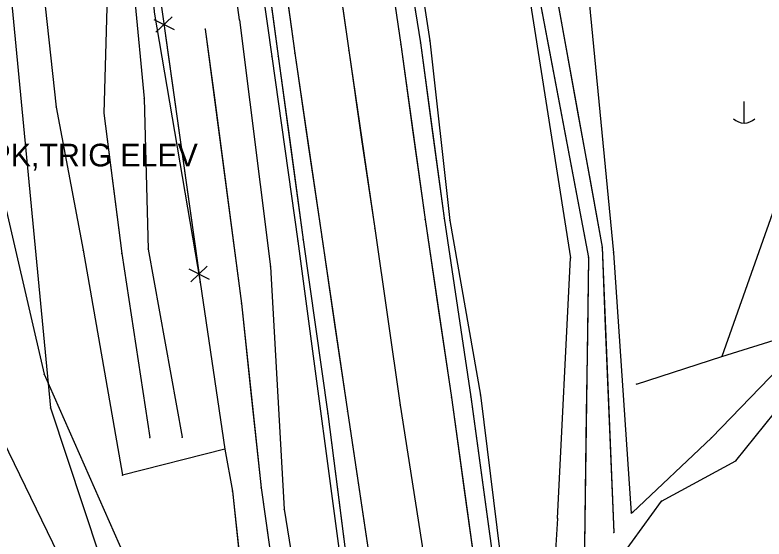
# Model space of a CAD drawing. Extents: x -99999 to 591807, y -99999 to 347168.
# Drawn here: x 588623 to 588788.1, y 345128.6 to 345244.3 of the extents above; entities that cross this region are included whole.
import ezdxf

# ---------------------------------------------------------------- set-up
doc = ezdxf.new("R2010")
doc.units = 0
for name, color, linetype in [('S_BREAKLINE', 7, 'Continuous'), ('S_DITCHLINE', 7, 'Continuous'), ('S_DRG_PT_SYM', 7, 'Continuous'), ('S_EDGE_PAVEMENT', 7, 'Continuous'), ('S_FENCE', 7, 'Continuous'), ('S_GRD_PT_SYM', 7, 'Continuous'), ('S_MSC_PT_SYM', 7, 'Continuous'), ('S_PAVEMENT_CROWN', 7, 'Continuous'), ('S_RDW_PT_SYM', 7, 'Continuous'), ('S_SECONDARY_CTL_ANNOT', 7, 'Continuous'), ('S_SHOULDER', 7, 'Continuous'), ('S_STREAM', 7, 'Continuous'), ('S_UTILITY_POLE', 7, 'Continuous'), ('S_UTL_PT_SYM', 7, 'Continuous'), ('S_WATER_UTILITIES', 7, 'Continuous')]:
    doc.layers.add(name, color=color, linetype=linetype)

msp = doc.modelspace()

# ---------------------------------------------------------------- linework, layer by layer
at = {"layer": 'S_BREAKLINE'}
msp.add_line((588745.48, 345190.65), (588745.48, 345190.65), dxfattribs=at)
for points in [[(588624.24, 345901.93), (588618.85, 345902.22), (588605.5, 345880.61), (588615.62, 345846.94), (588626.77, 345811.58), (588634.39, 345774.77), (588643.3, 345728.51), (588648.82, 345686.6), (588655.41, 345641.18), (588661.15, 345603.84), (588667.75, 345558.22), (588673.72, 345520.6), (588680.03, 345471.84), (588686.17, 345431.09), (588691.15, 345391.28), (588697.45, 345351.38), (588702.87, 345317.84), (588708.54, 345276.89), (588714.45, 345238.55), (588718.86, 345198.93), (588725.64, 345160.39), (588730.67, 345119.29), (588731.09, 345112.27)], [(588617.74, 345892.11), (588627.02, 345863.98), (588634.95, 345829.29), (588643.57, 345794.26), (588660.55, 345743.08), (588666.37, 345681.13), (588673.4, 345633.78), (588679.09, 345577.18), (588687.3, 345524.37), (588688.58, 345508.07), (588680.83, 345498.32), (588692.71, 345440.77), (588705.25, 345367.38), (588707.6, 345356.79), (588720.56, 345325.81), (588725.68, 345277.15), (588736.07, 345250.56), (588745.48, 345190.65)], [(588642.9, 345828.16), (588649.84, 345794.79), (588665.62, 345742.31), (588672.08, 345684.23), (588681.44, 345635.79), (588689.72, 345575.35), (588697.32, 345523.2), (588698.7, 345506.43), (588689.37, 345495.16), (588698.11, 345441.67), (588711.09, 345368.1), (588714.76, 345356.74), (588727.1, 345329.38), (588732.56, 345278.32), (588749.18, 345251.82), (588754.96, 345191.81)], [(588760.05, 345162.82), (588778.81, 345168.91), (588844.74, 345189.47), (588873.75, 345177.38), (588912.39, 345169.97), (588963.42, 345221.73), (588955.9, 345251.58), (588939.88, 345302.93), (588920.03, 345329.9), (588933.67, 345382.48), (588952.76, 345415.95), (588962.41, 345432.91)], [(588759.11, 345134.47), (588776.54, 345150.99), (588795.81, 345170.9), (588813.06, 345178.26), (588837.09, 345171.53), (588853.66, 345165.32), (588852.25, 345151.27), (588841.8, 345146.24), (588864.18, 345142.68), (588893.12, 345139), (588919.99, 345143.05), (588932.5, 345145.27), (588954.77, 345155.62), (588940.63, 345190.26), (588969.26, 345207.92), (588994.66, 345218.43), (588998.3, 345229.61), (588982.25, 345241.3), (588966.1, 345263.99), (588959.47, 345305.2), (588952.33, 345375.19), (588970.29, 345413.62), (588975.31, 345425.48)], [(588645.08, 345382.49), (588648.42, 345381.11), (588649.83, 345374.72), (588665.14, 345297.65), (588651.98, 345269.68), (588653.66, 345244.85), (588663.81, 345185.3), (588669.22, 345148.47), (588646.72, 345142.69)], [(588657.87, 345376.65), (588662.84, 345348.37), (588667.37, 345312.15), (588674.5, 345271.59), (588679.6, 345235.06), (588685.37, 345194.37), (588696.43, 345111.07), (588699.23, 345086.02)], [(588672.46, 345243.16), (588665.14, 345297.65)], [(588627.62, 345264.49), (588632.09, 345223.93), (588638.04, 345192.35), (588646.72, 345142.69)], [(588809.34, 345255.32), (588778.81, 345168.91)], [(588672.46, 345243.16), (588679.32, 345188.72), (588682.3, 345135.22), (588687.07, 345106.05), (588697.7, 345085.21), (588693.98, 345084.11), (588702.5, 345076.88)], [(588616.07, 345222.61), (588629.39, 345164.99), (588653.64, 345110), (588666.42, 345071.15)], [(588592.19, 345210.42), (588615.46, 345160.31), (588643.38, 345102.84)], [(588754.96, 345191.81), (588758.88, 345134.36)], [(588742.57, 345133.17), (588745.48, 345190.65)], [(588670.92, 345139.18), (588674.1, 345109.85), (588673.49, 345077.19)], [(588742.57, 345133.17), (588741.88, 345121.41)]]:
    msp.add_lwpolyline(points, dxfattribs=at)
at = {"layer": 'S_DITCHLINE'}
for points in [[(588621.84, 345893.69), (588629.96, 345863.53), (588637.77, 345829.01), (588645.75, 345794.64), (588662.97, 345741.75), (588668.58, 345680.85), (588676.01, 345633.28), (588682.43, 345576.4), (588689.45, 345524), (588691.57, 345507.82), (588684.16, 345496.45), (588694.48, 345441.14), (588707.93, 345367.35), (588709.31, 345356.72), (588722.33, 345326.05), (588729.11, 345277.3), (588737.99, 345251.31), (588749.45, 345190.72)], [(588623.83, 345894.43), (588633.9, 345864.11), (588639.2, 345829.29), (588647.45, 345795.03), (588664.28, 345741.74), (588670.78, 345683.92), (588678.95, 345635.24), (588686.91, 345576.28), (588693.9, 345523.47), (588694.27, 345507.04), (588686.96, 345495.31), (588696.5, 345441.16), (588709.78, 345368.13), (588712.25, 345356.79), (588724.62, 345327.12), (588730.93, 345277.7), (588741.81, 345251.89), (588752.43, 345192.99)], [(588696.5, 345441.16), (588699.82, 345422.9), (588703.14, 345404.64), (588706.46, 345386.39), (588709.78, 345368.13), (588712.25, 345356.79), (588718.44, 345341.95), (588724.62, 345327.12), (588727.77, 345302.41), (588730.93, 345277.7), (588736.37, 345264.79), (588741.81, 345251.89), (588744.47, 345237.16), (588747.12, 345222.44), (588749.78, 345207.72), (588752.43, 345192.99)], [(588694.48, 345441.14), (588697.84, 345422.69), (588701.2, 345404.25), (588704.57, 345385.8), (588707.93, 345367.35), (588709.31, 345356.72), (588715.82, 345341.38), (588722.33, 345326.05), (588725.72, 345301.67), (588729.11, 345277.3), (588733.55, 345264.3), (588737.99, 345251.31), (588740.86, 345236.17), (588743.72, 345221.02), (588746.59, 345205.87), (588749.45, 345190.72)], [(588647.84, 345265.57), (588649.35, 345248.25), (588651.43, 345225.85), (588652.37, 345192.62), (588659.85, 345151.09)], [(588647.84, 345265.57), (588649.35, 345248.25), (588651.43, 345225.85), (588651.9, 345209.24), (588652.37, 345192.62), (588656.11, 345171.86), (588659.85, 345151.09)], [(588643.05, 345261.42), (588643.2, 345245.93), (588642.6, 345222.57), (588646.52, 345191.63), (588652.71, 345151.05)], [(588643.05, 345261.42), (588643.2, 345245.93), (588642.6, 345222.57), (588644.56, 345207.1), (588646.52, 345191.63), (588649.61, 345171.34), (588652.71, 345151.05)], [(588664.95, 345241.12), (588672.91, 345180.57), (588677.24, 345139.93), (588682.23, 345104.56), (588685.74, 345078.53), (588694.46, 345068.86)], [(588664.95, 345241.12), (588666.94, 345225.98), (588668.93, 345210.84), (588670.92, 345195.71), (588672.91, 345180.57), (588675.07, 345160.25), (588677.24, 345139.93), (588679.74, 345122.24), (588682.23, 345104.56), (588683.99, 345091.54), (588685.74, 345078.53), (588694.46, 345068.86)], [(588752.43, 345192.99), (588755, 345130.05)], [(588752.43, 345192.99), (588753.07, 345177.26), (588753.71, 345161.52), (588754.36, 345145.79), (588755, 345130.05)], [(588749.45, 345190.72), (588748.45, 345121.78)], [(588749.45, 345190.72), (588749.2, 345173.49), (588748.95, 345156.25), (588748.7, 345139.01), (588748.45, 345121.78)]]:
    msp.add_lwpolyline(points, dxfattribs=at)
at = {"layer": 'S_DRG_PT_SYM'}
for points in [[(588781.94, 345145.89), (588781.91, 345145.92), (588781.94, 345145.89), (588781.91, 345145.85), (588781.94, 345145.89), (588781.98, 345145.86), (588781.94, 345145.89), (588781.98, 345145.93)], [(588765.53, 345136.98), (588765.51, 345137.03), (588765.53, 345136.98), (588765.49, 345136.96), (588765.53, 345136.98), (588765.56, 345136.94), (588765.53, 345136.98), (588765.58, 345137.01)]]:
    msp.add_lwpolyline(points, close=True, dxfattribs=at)
at = {"layer": 'S_EDGE_PAVEMENT'}
for points in [[(588533.24, 345949.77), (588549.25, 345924.48), (588560.38, 345903.49), (588576.85, 345867.18), (588587.36, 345838.19), (588597.88, 345803.73), (588606.19, 345769.06), (588614.17, 345722.86), (588619.93, 345683.64), (588626.83, 345635.93), (588632.16, 345599.5), (588638.76, 345554.26), (588644.16, 345517.2), (588651.6, 345466.73), (588656.93, 345429.09), (588662.9, 345388.64), (588668.52, 345349.79), (588673.64, 345313.6), (588679.62, 345272.35), (588684.7, 345235.84), (588690.61, 345195.28), (588696.28, 345156.82), (588702.9, 345112.49), (588707.26, 345082.66)], [(588569.44, 345935.94), (588581.55, 345913.63), (588598.25, 345876.18), (588610.02, 345844.44), (588620.66, 345810.06), (588629.03, 345773.8), (588636.94, 345726.71), (588642.85, 345686.06), (588649.62, 345640.56), (588655.14, 345603.07), (588661.71, 345557.63), (588667.45, 345519.25), (588674.48, 345470.93), (588680.21, 345431.06), (588685.9, 345390.75), (588691.57, 345351.74), (588696.47, 345317.62), (588702.47, 345275.72), (588708.04, 345237.72), (588713.42, 345199.12), (588719.22, 345159.84), (588725.04, 345117.97), (588728.1, 345099.84)], [(588680.21, 345431.06), (588683.06, 345410.91), (588685.9, 345390.75), (588688.74, 345371.25), (588691.57, 345351.74), (588694.02, 345334.68), (588696.47, 345317.62), (588699.47, 345296.67), (588702.47, 345275.72), (588705.26, 345256.72), (588708.04, 345237.72), (588710.73, 345218.42), (588713.42, 345199.12), (588716.32, 345179.48), (588719.22, 345159.84), (588722.13, 345138.9), (588725.04, 345117.97), (588728.1, 345099.84)], [(588656.93, 345429.09), (588659.91, 345408.87), (588662.9, 345388.64), (588665.71, 345369.22), (588668.52, 345349.79), (588671.08, 345331.7), (588673.64, 345313.6), (588676.63, 345292.98), (588679.62, 345272.35), (588682.16, 345254.09), (588684.7, 345235.84), (588687.66, 345215.56), (588690.61, 345195.28), (588693.45, 345176.05), (588696.28, 345156.82), (588699.59, 345134.65), (588702.9, 345112.49), (588705.08, 345097.57), (588707.26, 345082.66)]]:
    msp.add_lwpolyline(points, dxfattribs=at)
at = {"layer": 'S_FENCE'}
for p, q in [((588651.98, 345269.68), (588663.81, 345185.3)), ((588653.61, 345243.29), (588658.07, 345241.02)), ((588657.67, 345243.86), (588654.01, 345240.45)), ((588665.39, 345188.8), (588661.73, 345185.39)), ((588661.34, 345188.23), (588665.79, 345185.96)), ((588663.81, 345185.3), (588669.22, 345148.47)), ((588669.22, 345148.47), (588670.92, 345139.19)), ((588670.92, 345139.19), (588674.06, 345109.82))]:
    msp.add_line(p, q, dxfattribs=at)
for points in [[(588656.19, 345239.65), (588663.21, 345189.6)], [(588663.81, 345185.3), (588669.22, 345148.47)], [(588669.22, 345148.47), (588670.92, 345139.19)], [(588670.92, 345139.19), (588674.06, 345109.82)]]:
    msp.add_lwpolyline(points, dxfattribs=at)
at = {"layer": 'S_GRD_PT_SYM'}
for points in [[(588672.46, 345243.16), (588672.51, 345243.16), (588672.46, 345243.16), (588672.45, 345243.21), (588672.46, 345243.16), (588672.41, 345243.15), (588672.46, 345243.16), (588672.47, 345243.11)], [(588672.46, 345243.16), (588672.41, 345243.15), (588672.46, 345243.16), (588672.47, 345243.11), (588672.46, 345243.16), (588672.51, 345243.16), (588672.46, 345243.16), (588672.45, 345243.21)], [(588664.95, 345241.12), (588665, 345241.12), (588664.95, 345241.12), (588664.95, 345241.16), (588664.95, 345241.12), (588664.9, 345241.11), (588664.95, 345241.12), (588664.96, 345241.07)], [(588714.45, 345238.55), (588714.5, 345238.55), (588714.45, 345238.55), (588714.44, 345238.6), (588714.45, 345238.55), (588714.4, 345238.54), (588714.45, 345238.55), (588714.45, 345238.5)], [(588679.6, 345235.06), (588679.65, 345235.07), (588679.6, 345235.06), (588679.59, 345235.11), (588679.6, 345235.06), (588679.55, 345235.06), (588679.6, 345235.06), (588679.61, 345235.01)], [(588651.43, 345225.85), (588651.48, 345225.85), (588651.43, 345225.85), (588651.43, 345225.9), (588651.43, 345225.85), (588651.38, 345225.85), (588651.43, 345225.85), (588651.43, 345225.8)], [(588632.09, 345223.93), (588632.14, 345223.94), (588632.09, 345223.93), (588632.08, 345223.98), (588632.09, 345223.93), (588632.04, 345223.92), (588632.09, 345223.93), (588632.1, 345223.88)], [(588642.6, 345222.57), (588642.65, 345222.57), (588642.6, 345222.57), (588642.6, 345222.62), (588642.6, 345222.57), (588642.56, 345222.56), (588642.6, 345222.57), (588642.61, 345222.52)], [(588718.86, 345198.93), (588718.91, 345198.94), (588718.86, 345198.93), (588718.85, 345198.98), (588718.86, 345198.93), (588718.81, 345198.92), (588718.86, 345198.93), (588718.87, 345198.88)], [(588685.37, 345194.37), (588685.42, 345194.38), (588685.37, 345194.37), (588685.36, 345194.42), (588685.37, 345194.37), (588685.32, 345194.36), (588685.37, 345194.37), (588685.38, 345194.32)], [(588638.04, 345192.35), (588638.09, 345192.36), (588638.04, 345192.35), (588638.03, 345192.4), (588638.04, 345192.35), (588637.99, 345192.34), (588638.04, 345192.35), (588638.05, 345192.3)], [(588652.37, 345192.62), (588652.42, 345192.63), (588652.37, 345192.62), (588652.36, 345192.67), (588652.37, 345192.62), (588652.32, 345192.61), (588652.37, 345192.62), (588652.38, 345192.57)], [(588752.43, 345192.99), (588752.48, 345193), (588752.43, 345192.99), (588752.42, 345193.04), (588752.43, 345192.99), (588752.38, 345192.98), (588752.43, 345192.99), (588752.44, 345192.94)], [(588752.43, 345192.99), (588752.48, 345192.99), (588752.43, 345192.99), (588752.43, 345193.04), (588752.43, 345192.99), (588752.38, 345192.99), (588752.43, 345192.99), (588752.43, 345192.94)], [(588754.96, 345191.81), (588755.01, 345191.81), (588754.96, 345191.81), (588754.95, 345191.86), (588754.96, 345191.81), (588754.91, 345191.8), (588754.96, 345191.81), (588754.96, 345191.76)], [(588754.96, 345191.81), (588755.01, 345191.81), (588754.96, 345191.81), (588754.96, 345191.86), (588754.96, 345191.81), (588754.91, 345191.8), (588754.96, 345191.81), (588754.96, 345191.76)], [(588646.52, 345191.63), (588646.56, 345191.64), (588646.52, 345191.63), (588646.51, 345191.68), (588646.52, 345191.63), (588646.47, 345191.62), (588646.52, 345191.63), (588646.52, 345191.58)], [(588745.48, 345190.65), (588745.43, 345190.65), (588745.48, 345190.65), (588745.48, 345190.6), (588745.48, 345190.65), (588745.53, 345190.65), (588745.48, 345190.65), (588745.48, 345190.7)], [(588745.48, 345190.65), (588745.53, 345190.65), (588745.48, 345190.65), (588745.47, 345190.7), (588745.48, 345190.65), (588745.43, 345190.64), (588745.48, 345190.65), (588745.49, 345190.6)], [(588745.48, 345190.65), (588745.43, 345190.65), (588745.48, 345190.65), (588745.48, 345190.6), (588745.48, 345190.65), (588745.53, 345190.65), (588745.48, 345190.65), (588745.48, 345190.7)], [(588745.48, 345190.65), (588745.43, 345190.65), (588745.48, 345190.65), (588745.48, 345190.6), (588745.48, 345190.65), (588745.53, 345190.64), (588745.48, 345190.65), (588745.48, 345190.7)], [(588749.45, 345190.72), (588749.5, 345190.73), (588749.45, 345190.72), (588749.44, 345190.77), (588749.45, 345190.72), (588749.4, 345190.72), (588749.45, 345190.72), (588749.46, 345190.68)], [(588749.45, 345190.72), (588749.5, 345190.72), (588749.45, 345190.72), (588749.45, 345190.77), (588749.45, 345190.72), (588749.4, 345190.73), (588749.45, 345190.72), (588749.45, 345190.67)], [(588679.32, 345188.72), (588679.37, 345188.72), (588679.32, 345188.72), (588679.31, 345188.77), (588679.32, 345188.72), (588679.27, 345188.71), (588679.32, 345188.72), (588679.32, 345188.67)], [(588663.81, 345185.3), (588663.86, 345185.31), (588663.81, 345185.3), (588663.81, 345185.35), (588663.81, 345185.3), (588663.77, 345185.3), (588663.81, 345185.3), (588663.82, 345185.25)], [(588672.91, 345180.57), (588672.96, 345180.58), (588672.91, 345180.57), (588672.9, 345180.62), (588672.91, 345180.57), (588672.86, 345180.56), (588672.91, 345180.57), (588672.91, 345180.52)], [(588778.81, 345168.91), (588778.86, 345168.89), (588778.81, 345168.91), (588778.83, 345168.96), (588778.81, 345168.91), (588778.76, 345168.93), (588778.81, 345168.91), (588778.79, 345168.86)], [(588778.81, 345168.91), (588778.79, 345168.96), (588778.81, 345168.91), (588778.76, 345168.9), (588778.81, 345168.91), (588778.82, 345168.86), (588778.81, 345168.91), (588778.86, 345168.93)], [(588629.39, 345164.99), (588629.43, 345165.01), (588629.39, 345164.99), (588629.37, 345165.03), (588629.39, 345164.99), (588629.34, 345164.97), (588629.39, 345164.99), (588629.41, 345164.94)], [(588760.05, 345162.82), (588760.04, 345162.87), (588760.05, 345162.82), (588760, 345162.81), (588760.05, 345162.82), (588760.07, 345162.77), (588760.05, 345162.82), (588760.1, 345162.84)], [(588725.64, 345160.39), (588725.69, 345160.39), (588725.64, 345160.39), (588725.63, 345160.44), (588725.64, 345160.39), (588725.59, 345160.38), (588725.64, 345160.39), (588725.64, 345160.34)], [(588652.71, 345151.05), (588652.76, 345151.05), (588652.71, 345151.05), (588652.71, 345151.09), (588652.71, 345151.05), (588652.67, 345151.04), (588652.71, 345151.05), (588652.72, 345151)], [(588659.85, 345151.09), (588659.9, 345151.1), (588659.85, 345151.09), (588659.84, 345151.14), (588659.85, 345151.09), (588659.8, 345151.09), (588659.85, 345151.09), (588659.86, 345151.04)], [(588776.54, 345150.99), (588776.5, 345151.03), (588776.54, 345150.99), (588776.5, 345150.96), (588776.54, 345150.99), (588776.58, 345150.96), (588776.54, 345150.99), (588776.57, 345151.03)], [(588669.22, 345148.47), (588669.23, 345148.42), (588669.22, 345148.47), (588669.27, 345148.49), (588669.22, 345148.47), (588669.21, 345148.52), (588669.22, 345148.47), (588669.17, 345148.46)], [(588646.72, 345142.69), (588646.73, 345142.64), (588646.72, 345142.69), (588646.76, 345142.7), (588646.72, 345142.69), (588646.7, 345142.74), (588646.72, 345142.69), (588646.67, 345142.68)], [(588646.72, 345142.69), (588646.77, 345142.7), (588646.72, 345142.69), (588646.71, 345142.74), (588646.72, 345142.69), (588646.67, 345142.68), (588646.72, 345142.69), (588646.72, 345142.64)], [(588670.92, 345139.18), (588670.97, 345139.19), (588670.92, 345139.18), (588670.91, 345139.23), (588670.92, 345139.18), (588670.87, 345139.17), (588670.92, 345139.18), (588670.92, 345139.13)], [(588677.24, 345139.93), (588677.29, 345139.94), (588677.24, 345139.93), (588677.23, 345139.98), (588677.24, 345139.93), (588677.19, 345139.92), (588677.24, 345139.93), (588677.25, 345139.88)], [(588682.3, 345135.22), (588682.35, 345135.23), (588682.3, 345135.22), (588682.29, 345135.27), (588682.3, 345135.22), (588682.25, 345135.21), (588682.3, 345135.22), (588682.3, 345135.17)], [(588758.88, 345134.36), (588758.88, 345134.41), (588758.88, 345134.36), (588758.83, 345134.36), (588758.88, 345134.36), (588758.88, 345134.31), (588758.88, 345134.36), (588758.93, 345134.36)], [(588758.88, 345134.36), (588758.93, 345134.36), (588758.88, 345134.36), (588758.87, 345134.41), (588758.88, 345134.36), (588758.83, 345134.35), (588758.88, 345134.36), (588758.88, 345134.31)], [(588759.11, 345134.47), (588759.08, 345134.51), (588759.11, 345134.47), (588759.08, 345134.44), (588759.11, 345134.47), (588759.15, 345134.44), (588759.11, 345134.47), (588759.15, 345134.51)], [(588742.57, 345133.17), (588742.62, 345133.17), (588742.57, 345133.17), (588742.57, 345133.22), (588742.57, 345133.17), (588742.52, 345133.17), (588742.57, 345133.17), (588742.56, 345133.12)], [(588742.57, 345133.17), (588742.52, 345133.17), (588742.57, 345133.17), (588742.56, 345133.12), (588742.57, 345133.17), (588742.62, 345133.17), (588742.57, 345133.17), (588742.57, 345133.22)], [(588755, 345130.05), (588755, 345130.1), (588755, 345130.05), (588754.95, 345130.05), (588755, 345130.05), (588755, 345130), (588755, 345130.05), (588755.05, 345130.05)], [(588755, 345130.05), (588755.05, 345130.05), (588755, 345130.05), (588755, 345130.1), (588755, 345130.05), (588754.95, 345130.05), (588755, 345130.05), (588755, 345130)]]:
    msp.add_lwpolyline(points, close=True, dxfattribs=at)
at = {"layer": 'S_MSC_PT_SYM'}
for points in [[(588663.81, 345185.3), (588663.81, 345185.35), (588663.81, 345185.3), (588663.76, 345185.3), (588663.81, 345185.3), (588663.81, 345185.25), (588663.81, 345185.3), (588663.86, 345185.3)], [(588669.22, 345148.47), (588669.22, 345148.52), (588669.22, 345148.47), (588669.17, 345148.47), (588669.22, 345148.47), (588669.22, 345148.42), (588669.22, 345148.47), (588669.27, 345148.47)], [(588670.92, 345139.19), (588670.92, 345139.24), (588670.92, 345139.19), (588670.87, 345139.19), (588670.92, 345139.19), (588670.92, 345139.14), (588670.92, 345139.19), (588670.97, 345139.19)]]:
    msp.add_lwpolyline(points, dxfattribs=at)
at = {"layer": 'S_PAVEMENT_CROWN'}
for points in [[(588560.06, 345929.96), (588571.31, 345908.67), (588587.66, 345872.48), (588598.75, 345842.4), (588609.73, 345806.6), (588617.97, 345771.15), (588625.58, 345724.38), (588631.45, 345685.22), (588638.38, 345638.52), (588643.85, 345601.75), (588650.48, 345555.87), (588655.89, 345518.36), (588662.96, 345470.1), (588668.73, 345430.24), (588674.46, 345389.14), (588680.31, 345350.53), (588685.24, 345315.85), (588691.31, 345273.41), (588696.56, 345236.41), (588702.29, 345197.14), (588707.93, 345158.2), (588714.7, 345114.95), (588717.67, 345091.03)], [(588668.73, 345430.24), (588671.59, 345409.69), (588674.46, 345389.14), (588677.38, 345369.83), (588680.31, 345350.53), (588682.77, 345333.19), (588685.24, 345315.85), (588688.27, 345294.63), (588691.31, 345273.41), (588693.93, 345254.91), (588696.56, 345236.41), (588699.42, 345216.78), (588702.29, 345197.14), (588705.11, 345177.67), (588707.93, 345158.2), (588711.32, 345136.58), (588714.7, 345114.95), (588717.67, 345091.03)]]:
    msp.add_lwpolyline(points, dxfattribs=at)
at = {"layer": 'S_RDW_PT_SYM'}
for points in [[(588712.42, 345238.08), (588712.47, 345238.09), (588712.42, 345238.08), (588712.41, 345238.13), (588712.42, 345238.08), (588712.37, 345238.07), (588712.42, 345238.08), (588712.42, 345238.03)], [(588696.56, 345236.41), (588696.61, 345236.42), (588696.56, 345236.41), (588696.55, 345236.46), (588696.56, 345236.41), (588696.51, 345236.4), (588696.56, 345236.41), (588696.57, 345236.36)], [(588708.04, 345237.72), (588708.09, 345237.73), (588708.04, 345237.72), (588708.04, 345237.77), (588708.04, 345237.72), (588707.99, 345237.72), (588708.04, 345237.72), (588708.05, 345237.67)], [(588681.01, 345235.14), (588681.06, 345235.14), (588681.01, 345235.14), (588681.01, 345235.19), (588681.01, 345235.14), (588680.96, 345235.13), (588681.01, 345235.14), (588681.02, 345235.09)], [(588684.7, 345235.84), (588684.75, 345235.84), (588684.7, 345235.84), (588684.69, 345235.89), (588684.7, 345235.84), (588684.65, 345235.83), (588684.7, 345235.84), (588684.7, 345235.79)], [(588713.42, 345199.12), (588713.47, 345199.12), (588713.42, 345199.12), (588713.42, 345199.17), (588713.42, 345199.12), (588713.37, 345199.11), (588713.42, 345199.12), (588713.43, 345199.07)], [(588717.59, 345199.4), (588717.64, 345199.4), (588717.59, 345199.4), (588717.58, 345199.45), (588717.59, 345199.4), (588717.54, 345199.39), (588717.59, 345199.4), (588717.6, 345199.35)], [(588702.29, 345197.14), (588702.33, 345197.15), (588702.29, 345197.14), (588702.28, 345197.19), (588702.29, 345197.14), (588702.24, 345197.13), (588702.29, 345197.14), (588702.29, 345197.09)], [(588690.61, 345195.28), (588690.66, 345195.29), (588690.61, 345195.28), (588690.61, 345195.33), (588690.61, 345195.28), (588690.56, 345195.28), (588690.61, 345195.28), (588690.62, 345195.23)], [(588686.53, 345194.68), (588686.58, 345194.69), (588686.53, 345194.68), (588686.52, 345194.73), (588686.53, 345194.68), (588686.48, 345194.68), (588686.53, 345194.68), (588686.53, 345194.63)], [(588719.22, 345159.84), (588719.27, 345159.84), (588719.22, 345159.84), (588719.22, 345159.89), (588719.22, 345159.84), (588719.17, 345159.83), (588719.22, 345159.84), (588719.23, 345159.79)], [(588723.46, 345160.01), (588723.51, 345160.01), (588723.46, 345160.01), (588723.45, 345160.06), (588723.46, 345160.01), (588723.41, 345160), (588723.46, 345160.01), (588723.47, 345159.96)], [(588707.93, 345158.2), (588707.98, 345158.21), (588707.93, 345158.2), (588707.92, 345158.25), (588707.93, 345158.2), (588707.88, 345158.19), (588707.93, 345158.2), (588707.94, 345158.15)], [(588691.96, 345156.28), (588692.01, 345156.29), (588691.96, 345156.28), (588691.96, 345156.33), (588691.96, 345156.28), (588691.91, 345156.28), (588691.96, 345156.28), (588691.97, 345156.23)], [(588696.28, 345156.82), (588696.33, 345156.82), (588696.28, 345156.82), (588696.27, 345156.86), (588696.28, 345156.82), (588696.23, 345156.81), (588696.28, 345156.82), (588696.28, 345156.77)]]:
    msp.add_lwpolyline(points, close=True, dxfattribs=at)
at = {"layer": 'S_SHOULDER'}
for points in [[(588684.51, 345430.85), (588689.91, 345391.05), (588696.15, 345351.16), (588700.78, 345317.94), (588706.2, 345276.52), (588712.42, 345238.08), (588717.59, 345199.4), (588723.46, 345160.01), (588729.09, 345119.02), (588730.26, 345112.01), (588733.24, 345109.71), (588731.27, 345105.97), (588728.55, 345100.82)], [(588684.51, 345430.85), (588687.21, 345410.95), (588689.91, 345391.05), (588693.03, 345371.11), (588696.15, 345351.16), (588698.46, 345334.55), (588700.78, 345317.94), (588703.49, 345297.23), (588706.2, 345276.52), (588709.31, 345257.3), (588712.42, 345238.08), (588715, 345218.74), (588717.59, 345199.4), (588720.53, 345179.7), (588723.46, 345160.01), (588726.28, 345139.51), (588729.09, 345119.02), (588730.26, 345112.01), (588733.24, 345109.71), (588731.27, 345105.97), (588728.55, 345100.82)], [(588659.97, 345379.12), (588664.56, 345348.83), (588669.67, 345312.57), (588676.08, 345271.74), (588681.01, 345235.14), (588686.53, 345194.68), (588691.96, 345156.28), (588697.69, 345111.33), (588702.07, 345083.39), (588705.48, 345081.62)], [(588659.97, 345379.12), (588662.27, 345363.98), (588664.56, 345348.83), (588667.12, 345330.7), (588669.67, 345312.57), (588672.88, 345292.16), (588676.08, 345271.74), (588678.55, 345253.44), (588681.01, 345235.14), (588683.77, 345214.91), (588686.53, 345194.68), (588689.24, 345175.48), (588691.96, 345156.28), (588694.83, 345133.81), (588697.69, 345111.33), (588699.88, 345097.36), (588702.07, 345083.39), (588705.48, 345081.62)]]:
    msp.add_lwpolyline(points, dxfattribs=at)
at = {"layer": 'S_STREAM'}
for points in [[(588707.87, 345064.11), (588739.08, 345094.75), (588744.1, 345106.32), (588757, 345125.23), (588765.53, 345136.98), (588781.94, 345145.89), (588794.75, 345161.74)], [(588707.87, 345064.11), (588723.47, 345079.43), (588739.08, 345094.75), (588744.1, 345106.32), (588757, 345125.23), (588765.53, 345136.98), (588781.94, 345145.89), (588794.75, 345161.74)]]:
    msp.add_lwpolyline(points, dxfattribs=at)
at = {"layer": 'S_UTILITY_POLE'}
msp.add_line((588783.71, 345225.13), (588783.71, 345220.4), dxfattribs=at)
msp.add_arc((588783.77, 345223.83), 3.41, 226.3972, 313.6028, dxfattribs=at)
at = {"layer": 'S_UTL_PT_SYM'}
msp.add_lwpolyline([(588630.8, 345157.55), (588630.8, 345157.6), (588630.8, 345157.55), (588630.75, 345157.55), (588630.8, 345157.55), (588630.8, 345157.5), (588630.8, 345157.55), (588630.85, 345157.55)], dxfattribs=at)
at = {"layer": 'S_WATER_UTILITIES'}
for p, q in [((588607.92, 345397.15), (588630.8, 345157.55)), ((588630.8, 345157.55), (588689.18, 344981.91))]:
    msp.add_line(p, q, dxfattribs=at)

# ---------------------------------------------------------------- texts
at = {"layer": 'S_SECONDARY_CTL_ANNOT'}
msp.add_text('PD:8 SPK,TRIG ELEV', height=5, dxfattribs=at).set_placement((588596.41, 345210.84))

doc.saveas('drawing.dxf')
